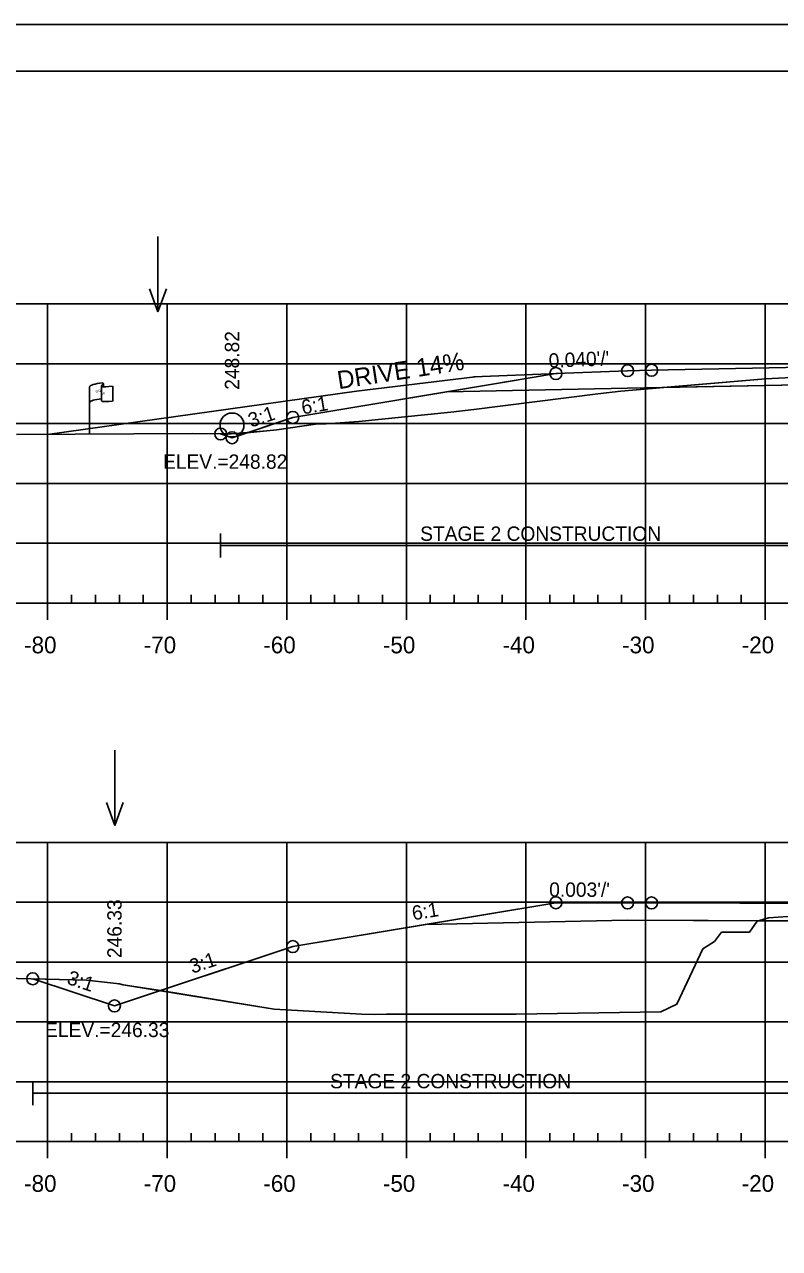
# Model space of a CAD drawing. Extents: x 1365647 to 1367999, y 387113 to 400173.
# Drawn here: x 1365812.2 to 1365875.3, y 392817.2 to 392919.5 of the extents above; entities that cross this region are included whole.
import ezdxf

# ---------------------------------------------------------------- set-up
doc = ezdxf.new("R2010")
doc.units = 0
for name, color, linetype in [('E_Existing ROW', 7, 'Continuous'), ('R_Alt Surface', 7, 'Continuous'), ('R_Axis', 7, 'Continuous'), ('R_Axis Annot', 7, 'Continuous'), ('R_Border', 7, 'Continuous'), ('R_Border Notes', 7, 'Continuous'), ('R_Contours', 7, 'Continuous'), ('R_Drive', 7, 'Continuous'), ('R_Exist Surface', 7, 'Continuous'), ('R_Fin Surface', 7, 'Continuous'), ('R_Fin Surface Annot', 7, 'Continuous'), ('R_Grid', 7, 'Continuous'), ('R_No Plot', 7, 'Continuous'), ('R_Proposed Const Limits', 7, 'Continuous'), ('R_Water', 7, 'Continuous'), ('R_Water Annot', 7, 'Continuous')]:
    doc.layers.add(name, color=color, linetype=linetype)

msp = doc.modelspace()

# ---------------------------------------------------------------- linework, layer by layer
at = {"layer": 'E_Existing ROW'}
for p, q in [((1365817.6, 392885.28), (1365817.6, 392889.23)), ((1365818.6, 392889.33), (1365818.6, 392889.31)), ((1365818.6, 392889.31), (1365818.6, 392888.09)), ((1365818.77, 392889.48), (1365818.77, 392889.24)), ((1365819.54, 392889.29), (1365819.54, 392888.05))]:
    msp.add_line(p, q, dxfattribs=at)
for centre, radius, start, end in [((1365818.69, 392889.48), 0.0783, 263.0712, 93.9564), ((1365818.68, 392889.33), 0.078, 88.6458, 274.2828), ((1365818.68, 392888.09), 0.0783, 180, 273.9564)]:
    msp.add_arc(centre, radius, start, end, dxfattribs=at)
for centre, major_axis, ratio, start_param, end_param in [((1365819.19, 392889.28), (-1.58, -0.04), 0.19887, 5.030368, 6.283185), ((1365819.89, 392889.39), (-1.23, -0.13), 0.052933, 0.159456, 1.268315), ((1365819.18, 392887.96), (-1.58, -0.04), 0.19887, 5.083035, 6.194897), ((1365819.89, 392888.15), (-1.23, -0.13), 0.052933, 0.159456, 1.268315)]:
    msp.add_ellipse(centre, major_axis=major_axis, ratio=ratio, start_param=start_param, end_param=end_param, dxfattribs=at)
at = {"layer": 'R_Alt Surface'}
for points in [[(1365847.47, 392888.83), (1365862.59, 392889.13), (1365882.59, 392889.53), (1365882.59, 392890.82), (1365894.09, 392891.05), (1365906.32, 392890.8), (1365906.32, 392889.52), (1365925.59, 392889.13), (1365940.72, 392888.83)], [(1365845.71, 392844.32), (1365862.59, 392844.66), (1365882.8, 392844.59), (1365882.8, 392845.88), (1365894.09, 392845.85), (1365906.34, 392845.6), (1365906.34, 392844.31), (1365925.59, 392843.93), (1365940.72, 392843.63)]]:
    msp.add_lwpolyline(points, dxfattribs=at)
at = {"layer": 'R_Axis'}
for p, q in [((1365749.09, 392871.17), (1366039.09, 392871.17)), ((1365814.09, 392869.77), (1365814.09, 392871.17)), ((1365816.09, 392871.17), (1365816.09, 392871.87)), ((1365818.09, 392871.17), (1365818.09, 392871.87)), ((1365820.09, 392871.17), (1365820.09, 392871.87)), ((1365822.09, 392871.17), (1365822.09, 392871.87)), ((1365824.09, 392869.77), (1365824.09, 392871.17)), ((1365826.09, 392871.17), (1365826.09, 392871.87)), ((1365828.09, 392871.17), (1365828.09, 392871.87)), ((1365830.09, 392871.17), (1365830.09, 392871.87)), ((1365832.09, 392871.17), (1365832.09, 392871.87)), ((1365834.09, 392869.77), (1365834.09, 392871.17)), ((1365836.09, 392871.17), (1365836.09, 392871.87)), ((1365838.09, 392871.17), (1365838.09, 392871.87)), ((1365840.09, 392871.17), (1365840.09, 392871.87)), ((1365842.09, 392871.17), (1365842.09, 392871.87)), ((1365844.09, 392869.77), (1365844.09, 392871.17)), ((1365846.09, 392871.17), (1365846.09, 392871.87)), ((1365848.09, 392871.17), (1365848.09, 392871.87)), ((1365850.09, 392871.17), (1365850.09, 392871.87)), ((1365852.09, 392871.17), (1365852.09, 392871.87)), ((1365854.09, 392869.77), (1365854.09, 392871.17)), ((1365856.09, 392871.17), (1365856.09, 392871.87)), ((1365858.09, 392871.17), (1365858.09, 392871.87)), ((1365860.09, 392871.17), (1365860.09, 392871.87)), ((1365862.09, 392871.17), (1365862.09, 392871.87)), ((1365864.09, 392869.77), (1365864.09, 392871.17)), ((1365866.09, 392871.17), (1365866.09, 392871.87)), ((1365868.09, 392871.17), (1365868.09, 392871.87)), ((1365870.09, 392871.17), (1365870.09, 392871.87)), ((1365872.09, 392871.17), (1365872.09, 392871.87)), ((1365874.09, 392869.77), (1365874.09, 392871.17)), ((1365749.09, 392826.17), (1366039.09, 392826.17)), ((1365814.09, 392824.77), (1365814.09, 392826.17)), ((1365816.09, 392826.17), (1365816.09, 392826.87)), ((1365818.09, 392826.17), (1365818.09, 392826.87)), ((1365820.09, 392826.17), (1365820.09, 392826.87)), ((1365822.09, 392826.17), (1365822.09, 392826.87)), ((1365824.09, 392824.77), (1365824.09, 392826.17)), ((1365826.09, 392826.17), (1365826.09, 392826.87)), ((1365828.09, 392826.17), (1365828.09, 392826.87)), ((1365830.09, 392826.17), (1365830.09, 392826.87)), ((1365832.09, 392826.17), (1365832.09, 392826.87)), ((1365834.09, 392824.77), (1365834.09, 392826.17)), ((1365836.09, 392826.17), (1365836.09, 392826.87)), ((1365838.09, 392826.17), (1365838.09, 392826.87)), ((1365840.09, 392826.17), (1365840.09, 392826.87)), ((1365842.09, 392826.17), (1365842.09, 392826.87)), ((1365844.09, 392824.77), (1365844.09, 392826.17)), ((1365846.09, 392826.17), (1365846.09, 392826.87)), ((1365848.09, 392826.17), (1365848.09, 392826.87)), ((1365850.09, 392826.17), (1365850.09, 392826.87)), ((1365852.09, 392826.17), (1365852.09, 392826.87)), ((1365854.09, 392824.77), (1365854.09, 392826.17)), ((1365856.09, 392826.17), (1365856.09, 392826.87)), ((1365858.09, 392826.17), (1365858.09, 392826.87)), ((1365860.09, 392826.17), (1365860.09, 392826.87)), ((1365862.09, 392826.17), (1365862.09, 392826.87)), ((1365864.09, 392824.77), (1365864.09, 392826.17)), ((1365866.09, 392826.17), (1365866.09, 392826.87)), ((1365868.09, 392826.17), (1365868.09, 392826.87)), ((1365870.09, 392826.17), (1365870.09, 392826.87)), ((1365872.09, 392826.17), (1365872.09, 392826.87)), ((1365874.09, 392824.77), (1365874.09, 392826.17))]:
    msp.add_line(p, q, dxfattribs=at)
at = {"layer": 'R_Border'}
msp.add_line((1365736.09, 392915.63), (1366052.27, 392915.63), dxfattribs=at)
at = {"layer": 'R_Contours'}
for points in [[(1365865.56, 392889.19), (1365874.13, 392889.92), (1365875.77, 392889.98), (1365876.62, 392890.11), (1365877.61, 392890.32), (1365881.84, 392890.54), (1365882.59, 392890.58), (1365882.59, 392889.53)], [(1365830.77, 392885.41), (1365832.43, 392885.55), (1365833.27, 392885.66), (1365836.48, 392886.12), (1365837.37, 392886.15), (1365840.12, 392886.34), (1365847.82, 392887.13), (1365849.73, 392887.34), (1365860.09, 392888.65), (1365862.01, 392888.89), (1365865.56, 392889.19), (1365862.59, 392889.13), (1365847.47, 392888.83), (1365834.59, 392886.68)], [(1365828.56, 392885.3), (1365829.45, 392885.3), (1365830.77, 392885.41), (1365829.51, 392884.99)], [(1365823.53, 392838.78), (1365833.03, 392837.24), (1365840.33, 392836.81), (1365841.39, 392836.78), (1365842.43, 392836.81), (1365853.27, 392836.82), (1365865.37, 392837.01), (1365866.71, 392837.64), (1365868.89, 392842.27), (1365869.84, 392842.89), (1365870.45, 392843.67), (1365872.1, 392843.67), (1365872.77, 392843.67), (1365873.42, 392844.58), (1365873.54, 392844.62), (1365862.59, 392844.66), (1365845.71, 392844.32), (1365834.59, 392842.46)], [(1365873.54, 392844.62), (1365874.38, 392844.87), (1365875.99, 392844.98), (1365877.8, 392845.16), (1365880.06, 392845.29), (1365882.64, 392845.41), (1365882.8, 392845.42), (1365882.8, 392844.59)], [(1365812.85, 392839.77), (1365817.33, 392839.67), (1365819.84, 392839.37), (1365820.03, 392839.36), (1365820.11, 392839.34), (1365820.4, 392839.28), (1365823.53, 392838.78), (1365819.68, 392837.5)]]:
    msp.add_lwpolyline(points, close=True, dxfattribs=at)
at = {"layer": 'R_Drive'}
for p, q in [((1365839.91, 392888.88), (1365849.84, 392890.08)), ((1365849.73, 392890.07), (1365856.72, 392890.35)), ((1365814.09, 392885.26), (1365839.91, 392888.88))]:
    msp.add_line(p, q, dxfattribs=at)
at = {"layer": 'R_Exist Surface'}
for points in [[(1365811.49, 392885.25), (1365826.2, 392885.33), (1365829.45, 392885.3), (1365832.43, 392885.55), (1365833.27, 392885.66), (1365836.48, 392886.12), (1365837.37, 392886.15), (1365840.12, 392886.34), (1365847.82, 392887.13), (1365849.73, 392887.34), (1365860.09, 392888.65), (1365862.01, 392888.89), (1365874.13, 392889.92), (1365875.77, 392889.98)], [(1365797.66, 392840.14), (1365817.33, 392839.67), (1365819.84, 392839.37), (1365820.03, 392839.36), (1365820.11, 392839.34), (1365820.4, 392839.28), (1365833.03, 392837.24), (1365840.33, 392836.81), (1365841.39, 392836.78), (1365842.43, 392836.81), (1365853.27, 392836.82), (1365865.37, 392837.01), (1365866.71, 392837.64), (1365868.89, 392842.27), (1365869.84, 392842.89), (1365870.45, 392843.67), (1365872.1, 392843.67), (1365872.77, 392843.67), (1365873.42, 392844.58), (1365874.38, 392844.87), (1365875.99, 392844.98)]]:
    msp.add_lwpolyline(points, dxfattribs=at)
at = {"layer": 'R_Fin Surface'}
for points in [[(1365828.56, 392885.3), (1365829.51, 392884.99), (1365834.59, 392886.68), (1365847.47, 392888.83), (1365856.59, 392890.35), (1365862.59, 392890.59), (1365864.59, 392890.63), (1365894.09, 392891.22), (1365923.59, 392890.63), (1365925.59, 392890.59), (1365931.59, 392890.35), (1365940.72, 392888.83), (1365953.59, 392886.68), (1365964.6, 392883.01), (1365970.88, 392885.11)], [(1365830.77, 392885.41), (1365834.59, 392886.68), (1365852.3, 392889.63), (1365856.59, 392890.35), (1365862.59, 392890.59), (1365864.59, 392890.63), (1365894.09, 392891.22), (1365923.59, 392890.63), (1365925.59, 392890.59), (1365931.59, 392890.35), (1365935.89, 392889.63), (1365953.59, 392886.68), (1365958.26, 392885.13)], [(1365856.59, 392890.35), (1365862.59, 392890.59), (1365864.59, 392890.63), (1365894.09, 392891.22), (1365923.59, 392890.63), (1365925.59, 392890.59), (1365931.59, 392890.35)], [(1365812.85, 392839.77), (1365819.68, 392837.5), (1365834.59, 392842.46), (1365845.71, 392844.32), (1365856.59, 392846.13), (1365862.59, 392846.11), (1365864.59, 392846.11), (1365894.09, 392846.02), (1365923.59, 392845.43), (1365925.59, 392845.39), (1365931.59, 392845.15), (1365940.72, 392843.63), (1365953.59, 392841.48), (1365968.49, 392836.52), (1365970.2, 392837.09)], [(1365823.53, 392838.78), (1365834.59, 392842.46), (1365850.54, 392845.12), (1365856.59, 392846.13), (1365862.59, 392846.11), (1365864.59, 392846.11), (1365894.09, 392846.02), (1365923.59, 392845.43), (1365925.59, 392845.39), (1365931.59, 392845.15), (1365935.89, 392844.43), (1365953.59, 392841.48), (1365966.9, 392837.04)], [(1365856.59, 392846.13), (1365862.59, 392846.11), (1365864.59, 392846.11), (1365894.09, 392846.02), (1365923.59, 392845.43), (1365925.59, 392845.39), (1365931.59, 392845.15)]]:
    msp.add_lwpolyline(points, dxfattribs=at)
at = {"layer": 'R_Grid'}
for p, q in [((1365749.09, 392896.17), (1366039.09, 392896.17)), ((1365814.09, 392871.17), (1365814.09, 392896.17)), ((1365824.09, 392871.17), (1365824.09, 392896.17)), ((1365834.09, 392871.17), (1365834.09, 392896.17)), ((1365844.09, 392871.17), (1365844.09, 392896.17)), ((1365854.09, 392871.17), (1365854.09, 392896.17)), ((1365864.09, 392871.17), (1365864.09, 392896.17)), ((1365874.09, 392871.17), (1365874.09, 392896.17)), ((1365749.09, 392891.17), (1366039.09, 392891.17)), ((1365749.09, 392886.17), (1366039.09, 392886.17)), ((1365749.09, 392881.17), (1366039.09, 392881.17)), ((1365749.09, 392876.17), (1366039.09, 392876.17)), ((1365749.09, 392871.17), (1366039.09, 392871.17)), ((1365749.09, 392851.17), (1366039.09, 392851.17)), ((1365814.09, 392826.17), (1365814.09, 392851.17)), ((1365824.09, 392826.17), (1365824.09, 392851.17)), ((1365834.09, 392826.17), (1365834.09, 392851.17)), ((1365844.09, 392826.17), (1365844.09, 392851.17)), ((1365854.09, 392826.17), (1365854.09, 392851.17)), ((1365864.09, 392826.17), (1365864.09, 392851.17)), ((1365874.09, 392826.17), (1365874.09, 392851.17)), ((1365749.09, 392846.17), (1366039.09, 392846.17)), ((1365749.09, 392841.17), (1366039.09, 392841.17)), ((1365749.09, 392836.17), (1366039.09, 392836.17)), ((1365749.09, 392831.17), (1366039.09, 392831.17)), ((1365749.09, 392826.17), (1366039.09, 392826.17))]:
    msp.add_line(p, q, dxfattribs=at)
at = {"layer": 'R_No Plot'}
msp.add_line((1365723.69, 392919.52), (1366057.03, 392919.52), dxfattribs=at)
msp.add_lwpolyline([(1365723.69, 392919.52), (1366057.03, 392919.52), (1366057.03, 392706.18), (1365723.69, 392706.18)], close=True, dxfattribs=at)
for centre in [(1365856.59, 392890.35), (1365856.59, 392890.35), (1365856.59, 392890.35), (1365856.59, 392890.35), (1365856.59, 392890.35), (1365862.59, 392890.59), (1365862.59, 392890.59), (1365862.59, 392890.59), (1365862.59, 392890.59), (1365862.59, 392890.59), (1365864.59, 392890.63), (1365864.59, 392890.63), (1365864.59, 392890.63), (1365864.59, 392890.63), (1365864.59, 392890.63), (1365834.59, 392886.68), (1365834.59, 392886.68), (1365834.59, 392886.68), (1365834.59, 392886.68), (1365834.59, 392886.68), (1365828.56, 392885.3), (1365828.56, 392885.3), (1365829.51, 392884.99), (1365829.51, 392884.99), (1365829.51, 392884.99), (1365829.51, 392884.99), (1365829.51, 392884.99), (1365856.59, 392846.13), (1365856.59, 392846.13), (1365856.59, 392846.13), (1365856.59, 392846.13), (1365856.59, 392846.13), (1365862.59, 392846.11), (1365862.59, 392846.11), (1365862.59, 392846.11), (1365862.59, 392846.11), (1365862.59, 392846.11), (1365864.59, 392846.11), (1365864.59, 392846.11), (1365864.59, 392846.11), (1365864.59, 392846.11), (1365864.59, 392846.11), (1365834.59, 392842.46), (1365834.59, 392842.46), (1365834.59, 392842.46), (1365834.59, 392842.46), (1365834.59, 392842.46), (1365812.85, 392839.77), (1365812.85, 392839.77), (1365819.68, 392837.5), (1365819.68, 392837.5), (1365819.68, 392837.5), (1365819.68, 392837.5), (1365819.68, 392837.5)]:
    msp.add_circle(centre, 0.5, dxfattribs=at)
at = {"layer": 'R_Proposed Const Limits'}
for points in [[(1365829.51, 392884.99), (1365828.56, 392885.3)], [(1365819.68, 392837.5), (1365812.85, 392839.77)]]:
    msp.add_lwpolyline(points, dxfattribs=at)
at = {"layer": 'R_Water'}
for p, q in [((1365828.56, 392874.98), (1365828.56, 392876.98)), ((1365828.56, 392875.98), (1365882.59, 392875.98)), ((1365812.85, 392829.22), (1365812.85, 392831.22)), ((1365812.85, 392830.22), (1365882.8, 392830.22))]:
    msp.add_line(p, q, dxfattribs=at)
msp.add_circle((1365829.51, 392886.05), 1, dxfattribs=at)
at = {"layer": 'R_Water Annot'}
for p, q in [((1365823.32, 392901.8), (1365823.32, 392895.52)), ((1365823.32, 392895.52), (1365822.62, 392897.44)), ((1365823.32, 392895.52), (1365824.02, 392897.44)), ((1365819.71, 392858.87), (1365819.71, 392852.59)), ((1365819.71, 392852.59), (1365819.01, 392854.51)), ((1365819.71, 392852.59), (1365820.41, 392854.51))]:
    msp.add_line(p, q, dxfattribs=at)

# ---------------------------------------------------------------- texts
at = {"layer": 'E_Existing ROW'}
for s, height, rotation, p in [('R ', 0.2, 9.9884, (1365818.12, 392888.73)), (' O', 0.2, 9.9884, (1365818.27, 392888.78)), ('W', 0.2, 351.1788, (1365818.6, 392888.61)), ('DWB 11-9-07', 0.001, 90, (1365818.77, 392889.24)), ('DWB 11-9-07', 0.001, 5.0717, (1365819.53, 392888.05)), ('DWB 11-9-07', 0.001, 90, (1365817.6, 392885.28))]:
    msp.add_text(s, height=height, rotation=rotation, dxfattribs=at).set_placement(p)
at = {"layer": 'R_Axis Annot'}
for s, p in [('-80', (1365812.13, 392866.97)), ('-70', (1365822.13, 392866.97)), ('-60', (1365832.13, 392866.97)), ('-50', (1365842.13, 392866.97)), ('-40', (1365852.13, 392866.97)), ('-30', (1365862.13, 392866.97)), ('-20', (1365872.13, 392866.97)), ('-80', (1365812.13, 392821.97)), ('-70', (1365822.13, 392821.97)), ('-60', (1365832.13, 392821.97)), ('-50', (1365842.13, 392821.97)), ('-40', (1365852.13, 392821.97)), ('-30', (1365862.13, 392821.97)), ('-20', (1365872.13, 392821.97))]:
    msp.add_text(s, height=1.4, dxfattribs=at).set_placement(p)
at = {"layer": 'R_Border Notes'}
for s, p in [('ELEV.=248.82', (1365823.74, 392882.39)), ('ELEV.=246.33', (1365813.88, 392834.9))]:
    msp.add_text(s, height=1.2, dxfattribs=at).set_placement(p)
at = {"layer": 'R_Drive'}
msp.add_text('DRIVE 14%', height=1.5, rotation=8.8195, dxfattribs=at).set_placement((1365838.43, 392889.04))
at = {"layer": 'R_Fin Surface Annot'}
for s, rotation, p in [('248.82', 90, (1365830.11, 392888.99)), ("0.040'/'", 2.2906, (1365856.01, 392890.83)), ('3:1', 18.4349, (1365831.1, 392885.83)), ('6:1', 9.4623, (1365835.41, 392886.93)), ("0.003'/'", 359.8263, (1365856.03, 392846.63)), ('246.33', 90, (1365820.28, 392841.5)), ('6:1', 9.4623, (1365844.66, 392844.65)), ('3:1', 18.4349, (1365826.19, 392840.19)), ('3:1', 341.5651, (1365815.63, 392839.37))]:
    msp.add_text(s, height=1.2, rotation=rotation, dxfattribs=at).set_placement(p)
at = {"layer": 'R_Water'}
for p in [(1365845.24, 392876.37), (1365837.71, 392830.62)]:
    msp.add_text('STAGE 2 CONSTRUCTION', height=1.2, dxfattribs=at).set_placement(p)

doc.saveas('drawing.dxf')
